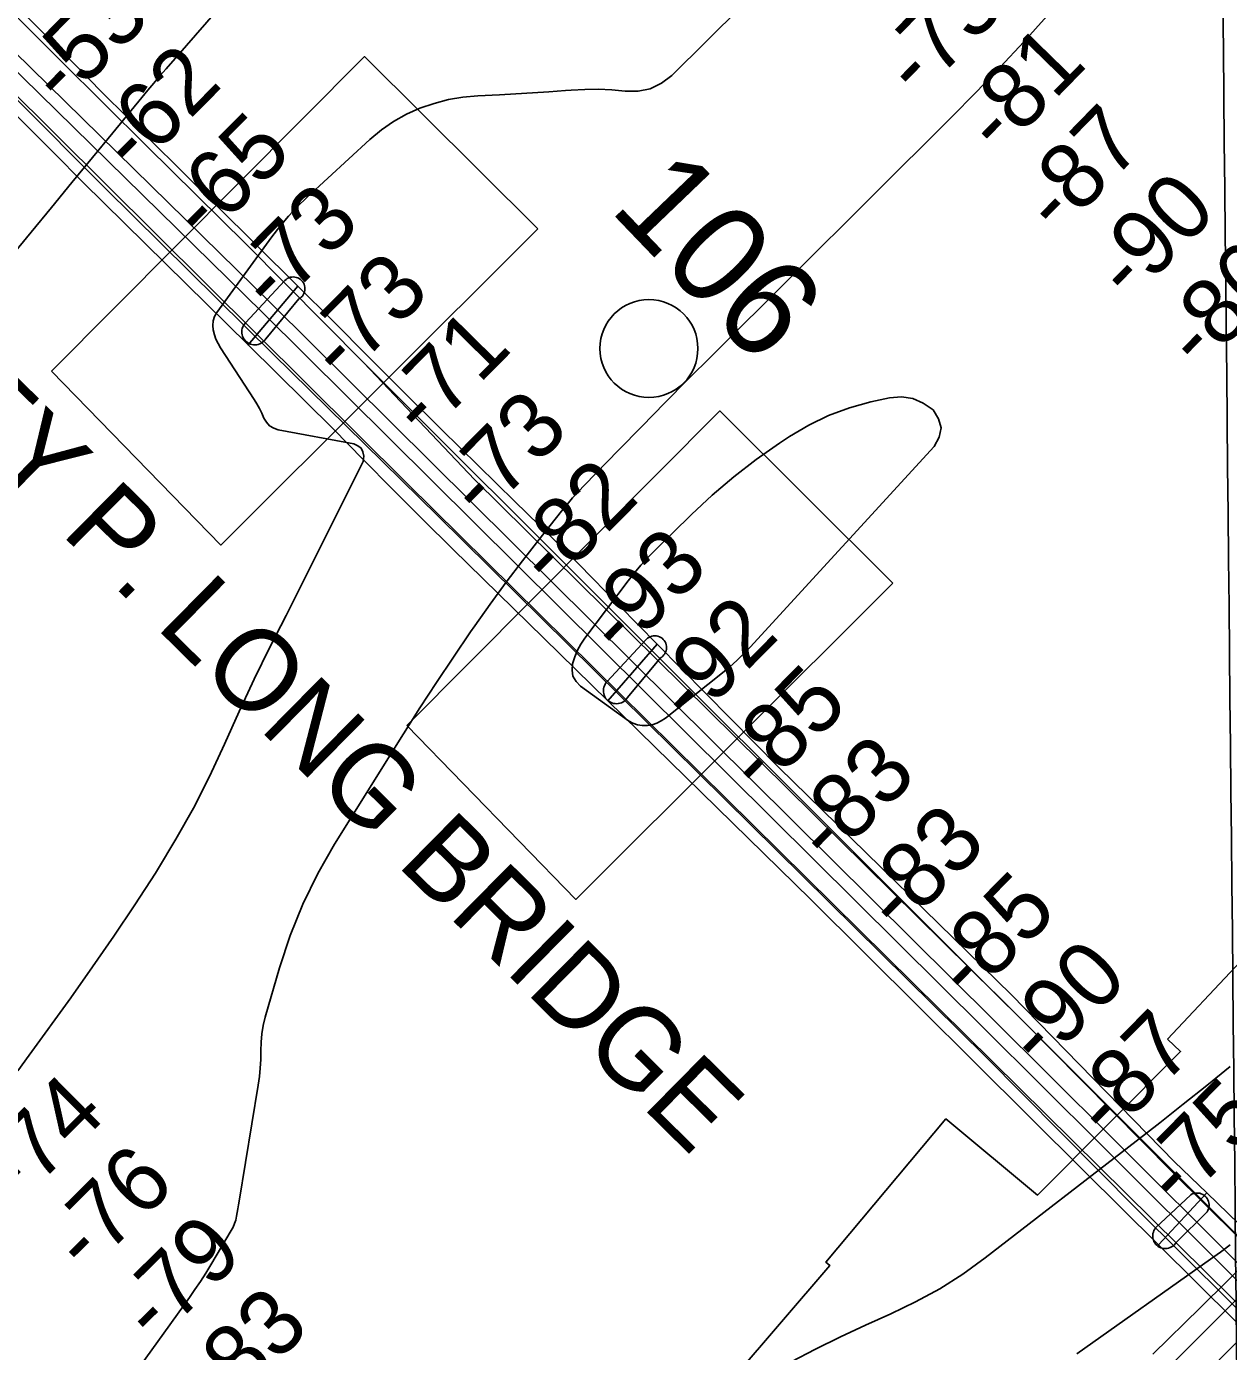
# Model space of a CAD drawing. Extents: x 3625074 to 3663148, y 511451 to 537151.
# Drawn here: x 3649094 to 3650321, y 526251 to 527604 of the extents above; entities that cross this region are included whole.
import ezdxf

# ---------------------------------------------------------------- set-up
doc = ezdxf.new("R2010")
doc.units = 0
for name, color, linetype in [('V-BRDG-IDEN', 7, 'Continuous'), ('V-BRDG-OTLN', 7, 'Continuous'), ('V-CHAN-DOCK', 7, 'Continuous'), ('V-CHAN-NAID', 7, 'Continuous'), ('V-GRID-MAJR', 7, 'Continuous'), ('V-RAIL-TRAK', 7, 'Continuous'), ('V-RIVR-IDEN', 7, 'Continuous'), ('V-RIVR-MILE', 7, 'Continuous'), ('V-RIVR-RANG', 7, 'Continuous'), ('V-ROAD-CNTR', 7, 'Continuous'), ('V-RRAP-RVMT', 7, 'Continuous'), ('V-TOPO-DPTH', 7, 'Continuous'), ('V-TOPO-MAJR', 7, 'Continuous'), ('V-TOPO-MINR', 7, 'Continuous')]:
    doc.layers.add(name, color=color, linetype=linetype)

msp = doc.modelspace()

# ---------------------------------------------------------------- linework, layer by layer
at = {"layer": 'V-BRDG-OTLN'}
for points in [[(3650466.619, 526233.376), (3650432.7800000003, 526266.924), (3650263.56, 526434.692), (3650110.1520000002, 526589.699), (3649551.378, 527141.481), (3649438.416, 527260.56), (3649318.176, 527382.0210000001), (3649216.966, 527481.724), (3649129.107, 527568.545), (3649032.089, 527665.561), (3648927.4280000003, 527765.202), (3648828.389, 527859.42), (3648732.776, 527955.078), (3648616.7630000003, 528071.781), (3648524.021, 528161.277), (3648427.755, 528254.854), (3648322.355, 528357.2440000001), (3648234.446, 528446.825), (3648138.069, 528546.6140000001), (3648031.9420000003, 528651.064)], [(3648029.22, 528580.951), (3648152.3710000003, 528459.406), (3648235.089, 528375.047), (3648419.215, 528194.649), (3648581.599, 528033.199), (3648719.378, 527896.169), (3648844.5, 527772.034), (3648990.082, 527623.405), (3649174.282, 527438.865), (3649345.787, 527269.291), (3649514.0300000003, 527104.23), (3650072.805, 526552.45), (3650226.2120000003, 526397.441), (3650418.732, 526206.574)], [(3650445.934, 526165.501), (3650249.6, 526360.237), (3650298.863, 526413.02), (3650495.41, 526222.786)]]:
    msp.add_lwpolyline(points, dxfattribs=at)
for points in [[(3648942.819, 527654.684), (3648994.406, 527710.283), (3649010.7260000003, 527694.851), (3649037.842, 527668.911), (3649064.808, 527642.813), (3649091.62, 527616.558), (3649118.287, 527590.147), (3649144.801, 527563.582), (3649171.16, 527536.862), (3649249.718, 527458.985), (3649328.293, 527381.122), (3649371.232, 527338.589), (3649320.255, 527278.706), (3649152.0670000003, 527444.587), (3649121.673, 527475.039), (3649091.288, 527505.503), (3649060.917, 527535.975), (3649030.559, 527566.46), (3649000.214, 527596.951), (3648969.883, 527627.447)], [(3649320.255, 527278.706), (3649371.232, 527338.589), (3649406.887, 527303.273), (3649443.702, 527266.129), (3649480.662, 527229.128), (3649517.7660000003, 527192.274), (3649555.0130000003, 527155.566), (3649592.4050000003, 527119.005), (3649629.9390000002, 527082.591), (3649643.906, 527068.779), (3649657.792, 527054.8740000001), (3649671.589, 527040.88), (3649685.3030000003, 527026.7930000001), (3649698.9280000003, 527012.623), (3649737.764, 526973.238), (3649687.607, 526915.333), (3649622.1010000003, 526979.458), (3649591.0840000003, 527009.564), (3649560.186, 527039.79), (3649529.407, 527070.135), (3649498.742, 527100.599), (3649468.198, 527131.178), (3649437.775, 527161.875), (3649407.473, 527192.683)], [(3649687.607, 526915.333), (3649737.764, 526973.238), (3649862.043, 526847.2), (3650099.56, 526615.4400000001), (3650265.861, 526444.961), (3650298.863, 526413.02), (3650249.6, 526360.237), (3650173.779, 526435.442), (3649894.424, 526712.8740000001)]]:
    msp.add_lwpolyline(points, close=True, dxfattribs=at)
at = {"layer": 'V-CHAN-DOCK'}
for points in [[(3649338.466, 527285.03), (3649337.505, 527283.693), (3649336.3910000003, 527282.482), (3649335.132, 527281.419), (3649333.751, 527280.522), (3649332.27, 527279.801), (3649330.714, 527279.269), (3649329.1, 527278.931), (3649327.46, 527278.7980000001), (3649325.813, 527278.865), (3649324.1890000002, 527279.138), (3649322.614, 527279.607), (3649321.105, 527280.268), (3649319.6920000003, 527281.11), (3649318.389, 527282.122), (3649317.2260000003, 527283.287), (3649316.2120000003, 527284.587), (3649315.3680000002, 527285.9990000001), (3649314.705, 527287.506), (3649314.234, 527289.083), (3649313.9590000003, 527290.707), (3649313.89, 527292.351), (3649314.023, 527293.9940000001), (3649314.357, 527295.606), (3649314.887, 527297.164), (3649315.608, 527298.645), (3649316.505, 527300.025), (3649317.566, 527301.287), (3649357.862, 527344.5430000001), (3649359.046, 527345.595), (3649360.359, 527346.482), (3649361.776, 527347.189), (3649363.273, 527347.703), (3649364.828, 527348.012), (3649366.409, 527348.116), (3649367.988, 527348.01), (3649369.54, 527347.6950000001), (3649371.037, 527347.176), (3649372.452, 527346.468), (3649373.7630000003, 527345.577), (3649374.943, 527344.52), (3649375.975, 527343.318), (3649376.8370000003, 527341.9890000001), (3649377.517, 527340.557), (3649378, 527339.05), (3649378.2830000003, 527337.491), (3649378.355, 527335.908), (3649378.217, 527334.331), (3649377.873, 527332.785), (3649377.329, 527331.2980000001), (3649376.591, 527329.895), (3649375.6780000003, 527328.603), (3649374.599, 527327.444), (3649373.376, 527326.434), (3649372.032, 527325.599)], [(3649707.515, 526918.682), (3649706.557, 526917.344), (3649705.4390000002, 526916.134), (3649704.181, 526915.073), (3649702.801, 526914.174), (3649701.3200000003, 526913.453), (3649699.764, 526912.921), (3649698.1520000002, 526912.583), (3649696.509, 526912.45), (3649694.865, 526912.517), (3649693.241, 526912.789), (3649691.662, 526913.258), (3649690.154, 526913.922), (3649688.739, 526914.764), (3649687.441, 526915.773), (3649686.275, 526916.939), (3649685.264, 526918.237), (3649684.42, 526919.65), (3649683.756, 526921.158), (3649683.2830000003, 526922.735), (3649683.011, 526924.359), (3649682.9390000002, 526926.003), (3649683.072, 526927.6460000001), (3649683.406, 526929.257), (3649683.9390000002, 526930.816), (3649684.6580000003, 526932.297), (3649685.555, 526933.677), (3649686.615, 526934.937), (3649726.914, 526978.194), (3649728.096, 526979.247), (3649729.4080000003, 526980.136), (3649730.828, 526980.84), (3649732.325, 526981.354), (3649733.877, 526981.666), (3649735.458, 526981.768), (3649737.037, 526981.662), (3649738.59, 526981.346), (3649740.089, 526980.828), (3649741.504, 526980.12), (3649742.813, 526979.229), (3649743.992, 526978.172), (3649745.024, 526976.97), (3649745.887, 526975.6410000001), (3649746.5670000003, 526974.209), (3649747.052, 526972.702), (3649747.332, 526971.143), (3649747.404, 526969.56), (3649747.269, 526967.983), (3649746.9250000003, 526966.437), (3649746.378, 526964.95), (3649745.643, 526963.547), (3649744.727, 526962.257), (3649743.65, 526961.096), (3649742.4280000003, 526960.086), (3649741.082, 526959.25)], [(3650267.475, 526362.412), (3650266.537, 526361.083), (3650265.438, 526359.881), (3650264.199, 526358.826), (3650262.833, 526357.937), (3650261.366, 526357.224), (3650259.824, 526356.706), (3650258.227, 526356.387), (3650256.602, 526356.268), (3650254.9760000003, 526356.358), (3650253.375, 526356.651), (3650251.822, 526357.143), (3650250.346, 526357.829), (3650248.965, 526358.693), (3650247.704, 526359.725), (3650246.588, 526360.909), (3650245.625, 526362.2220000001), (3650244.839, 526363.647), (3650244.237, 526365.16), (3650243.8310000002, 526366.7390000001), (3650243.6240000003, 526368.353), (3650243.626, 526369.981), (3650243.8310000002, 526371.5970000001), (3650244.241, 526373.172), (3650244.845, 526374.686), (3650245.633, 526376.109), (3650246.598, 526377.424), (3650282.522, 526411.285), (3650283.9250000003, 526412.002), (3650285.4080000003, 526412.535), (3650286.948, 526412.873), (3650288.519, 526413.012), (3650290.093, 526412.946), (3650291.648, 526412.682), (3650293.1550000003, 526412.221), (3650294.591, 526411.5700000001), (3650295.932, 526410.743), (3650297.157, 526409.7490000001), (3650298.242, 526408.605), (3650299.174, 526407.337), (3650299.936, 526405.957), (3650300.5160000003, 526404.492), (3650300.903, 526402.962), (3650301.089, 526401.398), (3650301.077, 526399.821), (3650300.862, 526398.26), (3650300.448, 526396.736), (3650299.844, 526395.282), (3650299.055, 526393.914)]]:
    msp.add_lwpolyline(points, close=True, dxfattribs=at)
at = {"layer": 'V-GRID-MAJR'}
msp.add_spline([(3650422.676, 517072.001), (3650361, 523129.575), (3650299.292, 529190.233), (3650237.5840000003, 535250.906), (3650237.5530000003, 535253.975)], degree=3, dxfattribs=at)
at = {"layer": 'V-RAIL-TRAK'}
for points in [[(3651176.9250000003, 525480.6950000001), (3651175.438, 525482.755), (3651162.017, 525499.653), (3651148.586, 525516.242), (3651135.002, 525532.704), (3651121.2600000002, 525549.034), (3651107.366, 525565.238), (3651093.319, 525581.313), (3651079.1240000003, 525597.251), (3651064.776, 525613.057), (3651050.282, 525628.728), (3651035.6410000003, 525644.26), (3651020.855, 525659.657), (3651005.8740000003, 525674.964), (3650821.683, 525855.299), (3650657.99, 526017.836), (3650337.251, 526334.68), (3650200.256, 526471.245), (3650079.715, 526591.307), (3649343.958, 527321.085), (3648906.186, 527750.5380000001)], [(3650648.8740000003, 526008.643), (3650328.127, 526325.495), (3650191.112, 526462.076), (3650070.5870000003, 526582.123), (3649334.869, 527311.865), (3648897.1240000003, 527741.291)]]:
    msp.add_lwpolyline(points, dxfattribs=at)
at = {"layer": 'V-RIVR-MILE'}
msp.add_circle((3649729.415, 527275.041), 50.000000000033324, dxfattribs=at)
at = {"layer": 'V-ROAD-CNTR'}
for points in [[(3648031.9420000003, 528651.064), (3648138.069, 528546.6140000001), (3648234.446, 528446.825), (3648322.355, 528357.2440000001), (3648427.755, 528254.854), (3648524.021, 528161.277), (3648616.7630000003, 528071.781), (3648732.776, 527955.078), (3648828.389, 527859.42), (3648927.4280000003, 527765.202), (3649032.089, 527665.561), (3649129.107, 527568.545), (3649216.966, 527481.724), (3649318.176, 527382.0210000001), (3649438.416, 527260.56), (3650466.619, 526233.376)], [(3648202.45, 528409.127), (3649482.494, 527137.642), (3650569.2800000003, 526064.007)]]:
    msp.add_lwpolyline(points, dxfattribs=at)
at = {"layer": 'V-RRAP-RVMT'}
for points in [[(3650258.6460000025, 526570.0280000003), (3650396.6790000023, 526717.0630000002), (3650392.2980000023, 526721.1820000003), (3650529.2900000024, 526870.1150000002), (3650511.2640000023, 526889.0130000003), (3650659.6110000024, 527045.4040000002), (3650689.8050000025, 527016.8120000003), (3650820.8100000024, 527163.4040000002), (3650815.2010000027, 527168.5400000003), (3650956.6990000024, 527319.3020000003), (3650939.5870000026, 527335.4790000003), (3651078.7220000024, 527480.7920000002), (3651071.6530000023, 527487.3000000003), (3651211.3750000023, 527632.3700000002), (3651209.3340000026, 527634.5750000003), (3651358.7770000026, 527788.6570000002), (3651397.2040000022, 527750.8000000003)], [(3649616.0120000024, 527397.2460000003), (3649439.2640000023, 527572.9840000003), (3649119.8140000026, 527252.0000000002)], [(3649119.8140000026, 527252.0000000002), (3649292.4110000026, 527074.4290000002), (3649616.0120000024, 527397.2460000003)], [(3649978.4830000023, 527035.5270000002), (3649801.7350000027, 527211.2650000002), (3649482.2850000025, 526890.2810000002)], [(3649482.2850000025, 526890.2810000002), (3649654.8820000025, 526712.7100000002), (3649978.4830000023, 527035.5270000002)], [(3649533.0220000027, 525853.3860000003), (3649514.7610000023, 525870.5700000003), (3649649.5240000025, 526020.8260000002), (3649632.4690000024, 526036.8260000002), (3649770.5940000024, 526192.1070000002), (3649777.2020000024, 526186.6640000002), (3649795.8020000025, 526208.6420000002), (3649803.6950000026, 526201.8880000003), (3649819.8340000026, 526220.1850000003), (3649815.4060000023, 526223.9440000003), (3649913.9160000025, 526339.0930000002), (3649910.1380000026, 526342.3630000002), (3650032.5230000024, 526488.7080000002), (3650125.845993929, 526410.974993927), (3650272.0550000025, 526557.4290000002), (3650258.6460000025, 526570.0280000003)]]:
    msp.add_lwpolyline(points, dxfattribs=at)
at = {"layer": 'V-TOPO-DPTH'}
for points in [[(3650146.207048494, 526075.142775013), (3650374.886912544, 526307.1099208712)], [(3650374.886912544, 526307.1099208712), (3650146.207048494, 526075.142775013)]]:
    msp.add_lwpolyline(points, dxfattribs=at)
at = {"layer": 'V-TOPO-MAJR'}
msp.add_lwpolyline([(3650100.2940049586, 526075.6306164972), (3650374.4186820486, 526349.476525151)], dxfattribs=at)
at = {"layer": 'V-TOPO-MINR'}
for points in [[(3649895.0400444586, 527694.926270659), (3649752.6537104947, 527553.6954001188), (3649742.11755822, 527545.8477051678), (3649730.8385588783, 527540.1856036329), (3649718.445288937, 527537.8018922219), (3649705.3091719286, 527537.6037742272), (3649691.501546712, 527538.9196783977), (3649677.6808865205, 527539.6638074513), (3649663.8406738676, 527539.5502738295), (3649649.98742624, 527538.864965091), (3649644.1076027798, 527538.3907964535), (3649627.2991624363, 527537.1207800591), (3649610.483500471, 527535.9641176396), (3649593.657006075, 527534.9774861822), (3649576.8232900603, 527534.1042087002), (3649554.743694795, 527533.0706601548), (3649539.618571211, 527531.6100296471), (3649524.7014632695, 527529.1779269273), (3649510.096378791, 527525.2886158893), (3649495.699309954, 527520.4278326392), (3649481.9176594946, 527514.0940844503), (3649468.726832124, 527506.8170527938), (3649456.4222393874, 527498.1250959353), (3649444.708469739, 527488.4898556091), (3649380.4272075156, 527429.3180999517), (3649370.755140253, 527419.8662560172), (3649361.4836869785, 527410.0577334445), (3649352.8131546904, 527399.7141929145), (3649344.5432363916, 527389.0139737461), (3649288.4314558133, 527311.7522249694), (3649286.156958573, 527307.5823906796), (3649284.6347505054, 527303.2507155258), (3649284.2409761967, 527298.6762790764), (3649284.5994910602, 527293.9400017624), (3649285.8720354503, 527289.1715741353), (3649287.4839181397, 527284.5431597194), (3649289.6048082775, 527280.1247651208), (3649292.0650367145, 527275.8463837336), (3649326.509260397, 527223.080784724), (3649329.320915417, 527218.4914816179), (3649331.9510419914, 527213.8069853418), (3649334.3088758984, 527208.9796993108), (3649336.48518136, 527204.0572201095), (3649339.0879443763, 527199.75386005), (3649342.3009877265, 527196.1987417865), (3649346.4294515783, 527193.7659862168), (3649351.168195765, 527192.0814724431), (3649428.2412852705, 527177.6410263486), (3649432.4137115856, 527175.7985618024), (3649435.6525943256, 527173.20524984), (3649437.491161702, 527169.4856667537), (3649438.3961855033, 527165.0152362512), (3649437.8769197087, 527159.7770359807), (3649359.116975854, 527002.560080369), (3649342.633211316, 526970.0758941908), (3649326.5886126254, 526937.38162566), (3649311.2027627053, 526904.3722336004), (3649296.2560786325, 526871.1527591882), (3649280.8895777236, 526838.1756397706), (3649264.5287391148, 526805.7292732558), (3649246.676393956, 526774.0790360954), (3649227.8297110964, 526742.9595518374), (3649225.6625162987, 526739.5622077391), (3649204.710266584, 526707.329072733), (3649183.3949679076, 526675.3423808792), (3649161.535095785, 526643.7253537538), (3649139.312174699, 526612.3547697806), (3649096.902638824, 526553.5619338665), (3649085.409681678, 526537.7477660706)], [(3649308.102581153, 527642.9557130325), (3649236.602065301, 527560.4457215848), (3649230.3891960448, 527553.221088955), (3649224.2130935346, 527545.9653995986), (3649218.092141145, 527538.6631251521), (3649212.0079555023, 527531.3297939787), (3649182.323815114, 527495.2741037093), (3649161.4279144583, 527469.8873476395), (3649140.5357157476, 527444.4975460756), (3649119.649069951, 527419.1031762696), (3649098.766126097, 527393.7057609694), (3648742.0890620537, 526959.8256083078)], [(3650135.9961303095, 527614.675589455), (3650112.081924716, 527588.2355641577), (3650087.848376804, 527562.0971449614), (3650063.1358154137, 527536.4111349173), (3650038.1039117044, 527511.0267309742), (3649793.5388551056, 527267.5608368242), (3649769.6272464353, 527243.6437406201), (3649745.7915330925, 527219.6516000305), (3649722.069662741, 527195.5468928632), (3649698.423687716, 527171.3671413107), (3649663.668944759, 527135.6591648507), (3649657.558884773, 527129.1877585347), (3649651.58402823, 527122.5974637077), (3649645.8119768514, 527115.8288361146), (3649640.175128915, 527108.9413200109), (3649617.123985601, 527079.8865325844), (3649600.2693733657, 527058.2289123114), (3649583.6894559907, 527036.3669861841), (3649567.5215809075, 527014.1986012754), (3649551.6284006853, 526991.8259105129), (3649547.4156622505, 526985.7765459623), (3649529.818596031, 526960.0963322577), (3649512.4831183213, 526934.2435603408), (3649495.540023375, 526908.1319511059), (3649478.858516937, 526881.8477836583), (3649408.5784319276, 526769.2405608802), (3649391.4244953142, 526739.0104028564), (3649376.0294436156, 526707.9967975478), (3649363.272719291, 526675.8080213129), (3649352.274879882, 526642.8357977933), (3649337.828243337, 526592.6183855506), (3649335.7874096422, 526584.1058201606), (3649334.2611770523, 526575.5252726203), (3649333.5068461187, 526566.8427518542), (3649333.2671162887, 526558.0922489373), (3649333.182800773, 526549.3070789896), (3649332.783653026, 526540.5447793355), (3649331.9122569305, 526531.8167851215), (3649330.7260286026, 526523.111661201), (3649311.314818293, 526404.6792541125), (3649310.66694419, 526400.8084840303), (3649310.0016395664, 526396.9407729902), (3649309.3101891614, 526393.0776505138), (3649308.6013082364, 526389.2175870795), (3649307.682888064, 526385.4340125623), (3649306.5091967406, 526381.7468404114), (3649304.9525986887, 526378.2042718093), (3649303.140729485, 526374.7581055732), (3649282.3141981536, 526339.7905796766), (3649277.082058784, 526331.2579356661), (3649271.7061658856, 526322.8194985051), (3649266.1146426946, 526314.5223716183), (3649260.379365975, 526306.319451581), (3649100.718740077, 526084.1171752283)], [(3649912.812344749, 527206.6422186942), (3649892.5866358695, 527196.6783848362), (3649873.0081531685, 527185.195519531), (3649862.704974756, 527178.3619627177), (3649838.9970410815, 527161.644847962), (3649815.981227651, 527144.0728341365), (3649794.0035945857, 527125.2184717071), (3649772.7180817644, 527105.5092102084), (3649735.0147988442, 527068.5454478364), (3649727.922594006, 527061.2715452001), (3649721.059547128, 527053.7965697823), (3649714.5402371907, 527046.0199851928), (3649708.2500852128, 527038.0423278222), (3649664.0998775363, 526979.3735633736), (3649660.049557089, 526973.2887646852), (3649656.499422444, 526966.9600800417), (3649653.699566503, 526960.2655664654), (3649651.3998963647, 526953.327166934), (3649650.9418174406, 526946.7190115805), (3649651.910681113, 526940.6197479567), (3649655.019958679, 526935.2838219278), (3649659.5561788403, 526930.4567876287), (3649708.7227799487, 526895.1006906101), (3649713.131130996, 526892.6261257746), (3649717.7243190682, 526890.8488157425), (3649722.5947626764, 526890.1173879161), (3649727.6500433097, 526890.0832148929), (3649732.686374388, 526891.0584344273), (3649737.505914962, 526892.5640568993), (3649742.00026978, 526894.8652837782), (3649746.2778340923, 526897.696913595), (3649804.569784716, 526943.9591329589), (3649811.989502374, 526950.1403396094), (3649819.2013034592, 526956.5447755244), (3649826.1012296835, 526963.2840553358), (3649832.7932393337, 526970.2465644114), (3650020.5497993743, 527175.1130667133), (3650025.571058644, 527184.6085190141), (3650027.5527178, 527194.0068258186), (3650024.9749767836, 527203.259414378), (3650019.3576356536, 527212.414857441), (3650009.3765381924, 527219.40439848), (3649998.7732668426, 527224.1680249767), (3649987.2367346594, 527225.59277966), (3649975.078028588, 527224.7916198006), (3649955.8526672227, 527220.4937606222), (3649934.0088928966, 527214.3275053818), (3649912.812344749, 527206.6422186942)], [(3649874.452811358, 526240.7084585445), (3649899.5366939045, 526253.6836449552), (3649924.821617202, 526266.241200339), (3649950.4081016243, 526278.1723091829), (3649976.195626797, 526289.685787), (3650001.588177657, 526301.8101017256), (3650026.262316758, 526315.1509225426), (3650049.85883822, 526330.3165024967), (3650072.736947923, 526346.6985885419), (3650226.5874106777, 526465.9270160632), (3650250.7502710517, 526484.7723551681), (3650274.834628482, 526503.716862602), (3650298.8012314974, 526522.8101225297), (3650322.6893315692, 526542.0025507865)], [(3650243.662719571, 526248.3448571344), (3650292.2936542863, 526296.0404722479), (3650374.27561385, 526376.9932440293)], [(3650166.1021584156, 526248.9470810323), (3650302.5380885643, 526345.4102709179), (3650312.611856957, 526352.7046855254), (3650322.571871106, 526360.1477891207)], [(3650146.207048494, 526075.142775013), (3650374.886912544, 526307.1099208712)]]:
    msp.add_lwpolyline(points, dxfattribs=at)

# ---------------------------------------------------------------- texts
at = {"layer": 'V-BRDG-IDEN'}
msp.add_text('HUEY P. LONG BRIDGE', height=82.99983200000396, rotation=315.39376868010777, dxfattribs=at).set_placement((3648886.8093974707, 527324.4646767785))
at = {"layer": 'V-CHAN-NAID'}
msp.add_text(' BUOY "A" (105.9)', height=100.000002, rotation=317.9425204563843, dxfattribs=at).set_placement((3649916.0799042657, 527963.9762652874))
at = {"layer": 'V-RIVR-IDEN'}
msp.add_text('106', height=99.99980199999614, rotation=313.81027345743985, dxfattribs=at).set_placement((3649687.880585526, 527416.9361399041))
at = {"layer": 'V-RIVR-RANG'}
for s, height, rotation, p in [('-73', 67.00000000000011, 45.717888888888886, (3650004.413543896, 527529.1425256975)), ('-53', 67.0000000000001, 45.40919444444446, (3649131.7744905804, 527519.9470073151)), ('-81', 67.00000000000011, 45.717888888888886, (3650087.4351721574, 527471.0436095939)), ('-62', 67.0000000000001, 45.40919444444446, (3649204.666325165, 527451.4454834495)), ('-87', 67.00000000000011, 45.717888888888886, (3650147.250543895, 527389.1505256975)), ('-65', 67.0000000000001, 45.40919444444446, (3649276.4470589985, 527381.816873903)), ('-90', 67.00000000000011, 45.717888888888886, (3650220.694399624, 527321.2317943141)), ('-73', 67.0000000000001, 45.40919444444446, (3649346.005591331, 527309.9350929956)), ('-86', 67.00000000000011, 45.717888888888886, (3650291.928230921, 527251.0469517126)), ('-73', 67.0000000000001, 45.40919444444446, (3649417.045591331, 527239.5550929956)), ('-71', 67.0000000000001, 45.40919444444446, (3649500.1225161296, 527181.3851878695)), ('-73', 67.0000000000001, 45.40919444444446, (3649559.1255913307, 527098.7950929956)), ('-82', 67.0000000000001, 45.40919444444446, (3649630.1655913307, 527028.4160929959)), ('-93', 67.0000000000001, 45.40919444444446, (3649701.5759582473, 526958.4117882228)), ('-92', 67.0000000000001, 45.40919444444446, (3649772.986325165, 526888.4074834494)), ('-85', 67.0000000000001, 45.40919444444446, (3649844.026325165, 526818.0274834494)), ('-83', 67.0000000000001, 45.40919444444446, (3649913.956224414, 526746.5213977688)), ('-83', 67.0000000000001, 45.40919444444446, (3649984.996224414, 526676.1413977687)), ('-85', 67.0000000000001, 45.40919444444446, (3650057.1473251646, 526606.8884834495)), ('-90', 67.0000000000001, 45.40919444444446, (3650129.483609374, 526537.8234167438)), ('-87', 67.0000000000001, 45.40919444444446, (3650198.4865913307, 526465.3780929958)), ('-74', 67.00000000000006, 44.63575000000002, (3649085.462722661, 526400.467244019)), ('-75', 67.0000000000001, 45.40919444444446, (3650270.6376920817, 526396.1251786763)), ('-76', 67.00000000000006, 44.63575000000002, (3649155.3580203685, 526328.9499132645)), ('-79', 67.00000000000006, 44.63575000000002, (3649225.629722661, 526257.802244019)), ('-83', 67.00000000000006, 44.63575000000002, (3649292.8971882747, 526183.6902827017))]:
    msp.add_text(s, height=height, rotation=rotation, dxfattribs=at).set_placement(p)

doc.saveas('drawing.dxf')
